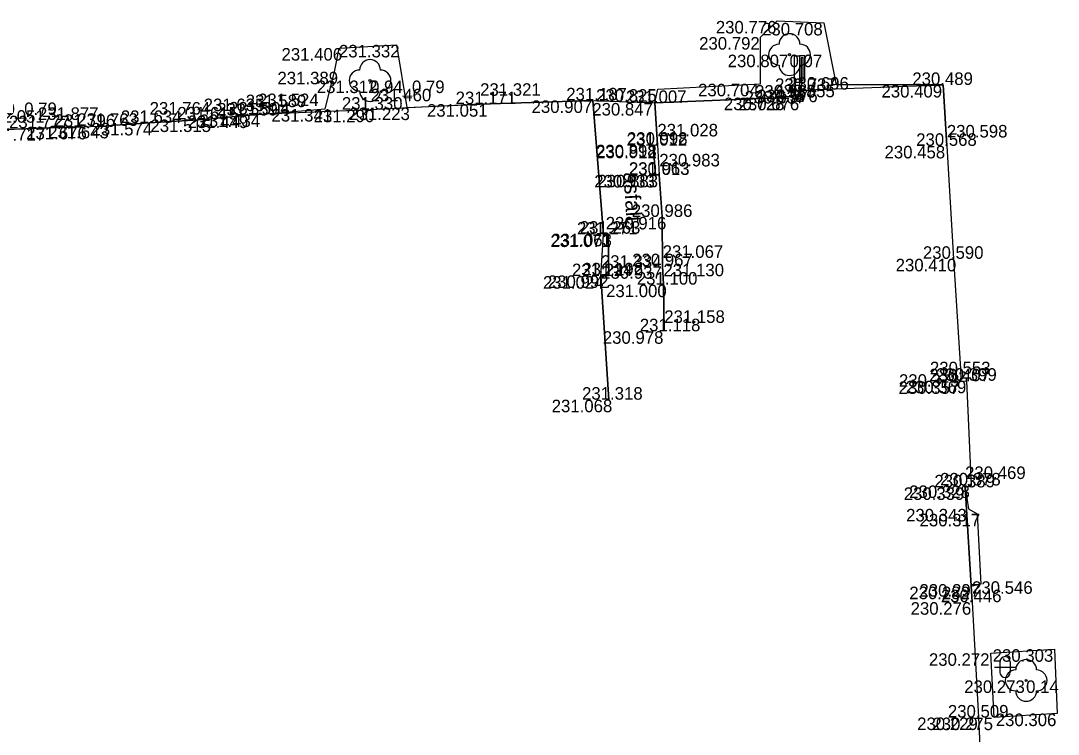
# Model space of a CAD drawing. Extents: x -599516 to -599132, y -1163668 to -1163119.
# Drawn here: x -599461.53 to -599436.71, y -1163193.09 to -1163176.01 of the extents above; entities that cross this region are included whole.
import ezdxf

# ---------------------------------------------------------------- set-up
doc = ezdxf.new("R2010")
doc.units = 0
for name, color, linetype in [('Bod-oznac1', 7, 'Continuous'), ('Bod-oznac2', 7, 'Continuous'), ('Bod-oznac3', 7, 'Continuous'), ('Bod-vyska1', 7, 'Continuous'), ('Bod-vyska2', 7, 'Continuous'), ('Bod-vyska3', 7, 'Continuous'), ('Z_cela-hrobu-dolni-linie', 7, 'Continuous'), ('Z_cela-hrobu-horni-linie', 7, 'Continuous'), ('Z_chodnik', 7, 'Continuous'), ('Z_komunikace', 7, 'Continuous'), ('Z_kultury-znacky', 7, 'Continuous'), ('Z_nove-stromy-prumer-kmene', 7, 'Continuous'), ('Z_obvod-kmene-spodek-ve-vysce1_2m', 7, 'Continuous'), ('Z_popis-budov-povrchu', 7, 'Continuous'), ('Z_stromy-kere', 7, 'Continuous'), ('Z_stromy-nove-vysazene', 7, 'Continuous'), ('Z_znacky-ostatni-orientacni-sloupek', 7, 'Continuous'), ('Z_zpevnene-plochy', 7, 'Continuous')]:
    doc.layers.add(name, color=color, linetype=linetype)

msp = doc.modelspace()

# ---------------------------------------------------------------- linework, layer by layer
at = {"layer": 'Bod-oznac1'}
for p, q in [((-599443.429, -1163176.015), (-599443.429, -1163176.015)), ((-599442.313, -1163176.062), (-599442.313, -1163176.062)), ((-599443.83, -1163176.402), (-599443.83, -1163176.402)), ((-599452.541, -1163176.588), (-599452.541, -1163176.588)), ((-599453.918, -1163176.664), (-599453.918, -1163176.664)), ((-599443.137, -1163176.822), (-599443.137, -1163176.822)), ((-599454.026, -1163177.232), (-599454.026, -1163177.232)), ((-599453.176, -1163177.442), (-599453.176, -1163177.442)), ((-599446.286, -1163177.648), (-599446.286, -1163177.648)), ((-599443.834, -1163177.519), (-599443.834, -1163177.519)), ((-599442.024, -1163177.542), (-599442.024, -1163177.542)), ((-599439.458, -1163177.548), (-599439.458, -1163177.548)), ((-599443.227, -1163177.851), (-599443.227, -1163177.851)), ((-599442.897, -1163177.853), (-599442.897, -1163177.853)), ((-599442.741, -1163177.691), (-599442.741, -1163177.691)), ((-599442.445, -1163177.659), (-599442.445, -1163177.659)), ((-599454.249, -1163178.123), (-599454.249, -1163178.123)), ((-599453.161, -1163178.139), (-599453.161, -1163178.139)), ((-599452.294, -1163178.088), (-599452.294, -1163178.088)), ((-599450.541, -1163178.007), (-599450.541, -1163178.007)), ((-599447.842, -1163177.917), (-599447.842, -1163177.917)), ((-599446.364, -1163177.979), (-599446.364, -1163177.979)), ((-599457.157, -1163178.374), (-599457.157, -1163178.374)), ((-599456.151, -1163178.279), (-599456.151, -1163178.279)), ((-599455.856, -1163178.254), (-599455.856, -1163178.254)), ((-599461.123, -1163178.584), (-599461.123, -1163178.584)), ((-599460.047, -1163178.55), (-599460.047, -1163178.55)), ((-599459.499, -1163178.526), (-599459.499, -1163178.526)), ((-599458.45, -1163178.456), (-599458.45, -1163178.456)), ((-599446.401, -1163179), (-599446.401, -1163179)), ((-599446.299, -1163178.979), (-599446.299, -1163178.979)), ((-599439.372, -1163179.005), (-599439.372, -1163179.005)), ((-599446.342, -1163179.702), (-599446.342, -1163179.702)), ((-599446.254, -1163179.697), (-599446.254, -1163179.697)), ((-599446.183, -1163180.706), (-599446.183, -1163180.706)), ((-599447.586, -1163181.127), (-599447.586, -1163181.127)), ((-599447.474, -1163181.108), (-599447.474, -1163181.108)), ((-599439.212, -1163181.709), (-599439.212, -1163181.709)), ((-599447.463, -1163182.106), (-599447.463, -1163182.106)), ((-599446.173, -1163181.886), (-599446.173, -1163181.886)), ((-599447.65, -1163182.124), (-599447.65, -1163182.124)), ((-599446.155, -1163182.327), (-599446.155, -1163182.327)), ((-599446.135, -1163183.443), (-599446.135, -1163183.443)), ((-599439.037, -1163184.472), (-599439.037, -1163184.472)), ((-599439.047, -1163184.642), (-599439.047, -1163184.642)), ((-599438.9, -1163184.628), (-599438.9, -1163184.628)), ((-599447.465, -1163185.081), (-599447.465, -1163185.081)), ((-599438.936, -1163187.18), (-599438.936, -1163187.18)), ((-599438.792, -1163187.134), (-599438.792, -1163187.134)), ((-599438.856, -1163187.695), (-599438.856, -1163187.695)), ((-599438.646, -1163187.813), (-599438.646, -1163187.813)), ((-599438.79, -1163189.556), (-599438.79, -1163189.556)), ((-599438.558, -1163189.495), (-599438.558, -1163189.495)), ((-599438.769, -1163189.928), (-599438.769, -1163189.928)), ((-599436.797, -1163191.054), (-599436.797, -1163191.054)), ((-599438.32, -1163191.151), (-599438.32, -1163191.151)), ((-599437.475, -1163191.801), (-599437.475, -1163191.801)), ((-599438.614, -1163192.689), (-599438.614, -1163192.689)), ((-599438.237, -1163192.691), (-599438.237, -1163192.691)), ((-599436.735, -1163192.594), (-599436.735, -1163192.594))]:
    msp.add_line(p, q, dxfattribs=at)
at = {"layer": 'Bod-oznac2'}
for p, q in [((-599439.458, -1163177.548), (-599439.458, -1163177.548)), ((-599443.227, -1163177.851), (-599443.227, -1163177.851)), ((-599442.741, -1163177.691), (-599442.741, -1163177.691)), ((-599442.445, -1163177.659), (-599442.445, -1163177.659)), ((-599453.161, -1163178.139), (-599453.161, -1163178.139)), ((-599450.541, -1163178.007), (-599450.541, -1163178.007)), ((-599447.842, -1163177.917), (-599447.842, -1163177.917)), ((-599446.364, -1163177.979), (-599446.364, -1163177.979)), ((-599457.157, -1163178.374), (-599457.157, -1163178.374)), ((-599456.151, -1163178.279), (-599456.151, -1163178.279)), ((-599455.856, -1163178.254), (-599455.856, -1163178.254)), ((-599461.123, -1163178.584), (-599461.123, -1163178.584)), ((-599460.047, -1163178.55), (-599460.047, -1163178.55)), ((-599459.499, -1163178.526), (-599459.499, -1163178.526)), ((-599458.45, -1163178.456), (-599458.45, -1163178.456)), ((-599446.401, -1163179), (-599446.401, -1163179)), ((-599446.299, -1163178.979), (-599446.299, -1163178.979)), ((-599439.372, -1163179.005), (-599439.372, -1163179.005)), ((-599446.342, -1163179.702), (-599446.342, -1163179.702)), ((-599446.254, -1163179.697), (-599446.254, -1163179.697)), ((-599446.183, -1163180.706), (-599446.183, -1163180.706)), ((-599447.586, -1163181.127), (-599447.586, -1163181.127)), ((-599447.474, -1163181.108), (-599447.474, -1163181.108)), ((-599439.212, -1163181.709), (-599439.212, -1163181.709)), ((-599447.463, -1163182.106), (-599447.463, -1163182.106)), ((-599446.173, -1163181.886), (-599446.173, -1163181.886)), ((-599447.65, -1163182.124), (-599447.65, -1163182.124)), ((-599446.155, -1163182.327), (-599446.155, -1163182.327)), ((-599446.135, -1163183.443), (-599446.135, -1163183.443)), ((-599439.037, -1163184.472), (-599439.037, -1163184.472)), ((-599439.047, -1163184.642), (-599439.047, -1163184.642)), ((-599438.9, -1163184.628), (-599438.9, -1163184.628)), ((-599447.465, -1163185.081), (-599447.465, -1163185.081)), ((-599438.936, -1163187.18), (-599438.936, -1163187.18)), ((-599438.792, -1163187.134), (-599438.792, -1163187.134)), ((-599438.769, -1163189.928), (-599438.769, -1163189.928)), ((-599438.614, -1163192.689), (-599438.614, -1163192.689))]:
    msp.add_line(p, q, dxfattribs=at)
at = {"layer": 'Bod-oznac3'}
for p, q in [((-599453.161, -1163178.139), (-599453.161, -1163178.139)), ((-599450.541, -1163178.007), (-599450.541, -1163178.007)), ((-599457.157, -1163178.374), (-599457.157, -1163178.374)), ((-599456.151, -1163178.279), (-599456.151, -1163178.279)), ((-599455.856, -1163178.254), (-599455.856, -1163178.254)), ((-599461.123, -1163178.584), (-599461.123, -1163178.584)), ((-599458.45, -1163178.456), (-599458.45, -1163178.456)), ((-599446.299, -1163178.979), (-599446.299, -1163178.979)), ((-599439.372, -1163179.005), (-599439.372, -1163179.005)), ((-599446.254, -1163179.697), (-599446.254, -1163179.697)), ((-599446.173, -1163181.886), (-599446.173, -1163181.886)), ((-599447.65, -1163182.124), (-599447.65, -1163182.124)), ((-599446.155, -1163182.327), (-599446.155, -1163182.327)), ((-599446.135, -1163183.443), (-599446.135, -1163183.443)), ((-599438.936, -1163187.18), (-599438.936, -1163187.18)), ((-599438.769, -1163189.928), (-599438.769, -1163189.928))]:
    msp.add_line(p, q, dxfattribs=at)
at = {"layer": 'Z_cela-hrobu-dolni-linie'}
for p, q in [((-599446.364, -1163177.979), (-599443.227, -1163177.851)), ((-599446.299, -1163178.979), (-599446.254, -1163179.697)), ((-599438.769, -1163189.928), (-599438.936, -1163187.18))]:
    msp.add_line(p, q, dxfattribs=at)
for points in [[(-599442.741, -1163177.691), (-599442.445, -1163177.659), (-599439.458, -1163177.548)], [(-599450.541, -1163178.007), (-599453.161, -1163178.139), (-599455.856, -1163178.254)], [(-599461.123, -1163178.584), (-599462.413, -1163178.651), (-599465.108, -1163178.83)]]:
    msp.add_lwpolyline(points, dxfattribs=at)
at = {"layer": 'Z_cela-hrobu-horni-linie'}
msp.add_line((-599442.445, -1163177.659), (-599442.741, -1163177.691), dxfattribs=at)
for points in [[(-599442.445, -1163177.659), (-599439.458, -1163177.548), (-599439.372, -1163179.005), (-599439.372, -1163179.005), (-599439.212, -1163181.709), (-599439.037, -1163184.472)], [(-599443.227, -1163177.851), (-599446.364, -1163177.979), (-599446.299, -1163178.979), (-599446.299, -1163178.979), (-599446.254, -1163179.697), (-599446.254, -1163179.697), (-599446.183, -1163180.706), (-599446.173, -1163181.886), (-599446.173, -1163181.886), (-599446.155, -1163182.327), (-599446.155, -1163182.327), (-599446.135, -1163183.443), (-599446.135, -1163183.443)], [(-599447.465, -1163185.081), (-599447.65, -1163182.124), (-599447.65, -1163182.124), (-599447.586, -1163181.127), (-599447.842, -1163177.917), (-599450.541, -1163178.007), (-599450.541, -1163178.007), (-599453.161, -1163178.139), (-599453.161, -1163178.139), (-599455.856, -1163178.254), (-599455.856, -1163178.254), (-599456.151, -1163178.279), (-599456.151, -1163178.279), (-599457.157, -1163178.374), (-599457.157, -1163178.374), (-599458.45, -1163178.456), (-599458.45, -1163178.456), (-599459.499, -1163178.526)], [(-599460.047, -1163178.55), (-599461.123, -1163178.584), (-599461.123, -1163178.584), (-599462.413, -1163178.651), (-599462.413, -1163178.651), (-599465.108, -1163178.83), (-599465.108, -1163178.83), (-599466.463, -1163178.916), (-599466.463, -1163178.916), (-599467.88, -1163179.003), (-599467.744, -1163182.204)], [(-599439.047, -1163184.642), (-599438.9, -1163184.628), (-599438.792, -1163187.134), (-599438.936, -1163187.18), (-599438.936, -1163187.18), (-599438.769, -1163189.928), (-599438.769, -1163189.928), (-599438.614, -1163192.689), (-599438.489, -1163195.404), (-599438.29, -1163195.403), (-599438.248, -1163196.994), (-599438.356, -1163196.998), (-599438.26, -1163199.695), (-599438.116, -1163202.206), (-599438.056, -1163203.811), (-599437.887, -1163206.477), (-599440.839, -1163206.671)]]:
    msp.add_lwpolyline(points, dxfattribs=at)
at = {"layer": 'Z_chodnik'}
for points in [[(-599447.842, -1163177.917), (-599447.586, -1163181.127), (-599447.474, -1163181.108), (-599447.463, -1163182.106), (-599447.65, -1163182.124), (-599447.465, -1163185.081)], [(-599446.135, -1163183.443), (-599446.155, -1163182.327), (-599446.173, -1163181.886), (-599446.183, -1163180.706), (-599446.254, -1163179.697), (-599446.342, -1163179.702), (-599446.401, -1163179), (-599446.299, -1163178.979), (-599446.364, -1163177.979)]]:
    msp.add_lwpolyline(points, dxfattribs=at)
at = {"layer": 'Z_komunikace'}
for p, q in [((-599439.458, -1163177.548), (-599442.024, -1163177.542)), ((-599439.372, -1163179.005), (-599439.458, -1163177.548))]:
    msp.add_line(p, q, dxfattribs=at)
for points in [[(-599461.822, -1163178.602), (-599461.123, -1163178.584), (-599460.047, -1163178.55), (-599459.499, -1163178.526), (-599458.45, -1163178.456), (-599457.157, -1163178.374), (-599456.151, -1163178.279), (-599455.856, -1163178.254), (-599454.249, -1163178.123), (-599454.026, -1163177.232), (-599453.918, -1163176.664), (-599452.541, -1163176.588), (-599452.294, -1163178.088), (-599450.541, -1163178.007), (-599450.541, -1163178.007), (-599447.842, -1163177.917), (-599446.364, -1163177.979), (-599446.286, -1163177.648), (-599443.834, -1163177.519), (-599443.83, -1163176.402), (-599443.429, -1163176.015), (-599442.313, -1163176.062), (-599442.024, -1163177.542)], [(-599439.372, -1163179.005), (-599439.212, -1163181.709), (-599439.037, -1163184.472), (-599439.047, -1163184.642), (-599438.9, -1163184.628), (-599438.792, -1163187.134), (-599438.936, -1163187.18), (-599438.856, -1163187.695), (-599438.646, -1163187.813), (-599438.558, -1163189.495), (-599438.79, -1163189.556), (-599438.769, -1163189.928), (-599438.614, -1163192.689), (-599438.567, -1163193.701)], [(-599438.32, -1163191.151), (-599436.797, -1163191.054), (-599436.735, -1163192.594), (-599438.237, -1163192.691), (-599438.32, -1163191.151)]]:
    msp.add_lwpolyline(points, dxfattribs=at)
at = {"layer": 'Z_kultury-znacky'}
for p, q in [((-599438.228, -1163191.481), (-599437.728, -1163191.481)), ((-599438.103, -1163191.356), (-599438.103, -1163191.606)), ((-599437.853, -1163191.356), (-599437.853, -1163191.606))]:
    msp.add_line(p, q, dxfattribs=at)
for centre, start, end in [((-599437.978, -1163191.356), 0, 180), ((-599437.978, -1163191.606), 180, 0)]:
    msp.add_arc(centre, 0.125, start, end, dxfattribs=at)
at = {"layer": 'Z_stromy-kere'}
msp.add_circle((-599453.176, -1163177.442), 0.025, dxfattribs=at)
for centre, start, end in [((-599453.176, -1163177.192), 0, 180), ((-599453.426, -1163177.442), 90, 270), ((-599452.926, -1163177.442), 270, 90), ((-599453.176, -1163177.692), 180, 0)]:
    msp.add_arc(centre, 0.25, start, end, dxfattribs=at)
at = {"layer": 'Z_stromy-nove-vysazene'}
for centre in [(-599443.137, -1163176.822), (-599437.475, -1163191.801)]:
    msp.add_circle(centre, 0.025, dxfattribs=at)
for centre, start, end in [((-599443.137, -1163176.572), 0, 180), ((-599443.387, -1163176.822), 90, 270), ((-599442.887, -1163176.822), 270, 90), ((-599443.137, -1163177.072), 180, 0), ((-599437.475, -1163191.551), 0, 180), ((-599437.725, -1163191.801), 90, 270), ((-599437.225, -1163191.801), 270, 90), ((-599437.475, -1163192.051), 180, 0)]:
    msp.add_arc(centre, 0.25, start, end, dxfattribs=at)
at = {"layer": 'Z_znacky-ostatni-orientacni-sloupek'}
for p, q in [((-599443.022, -1163176.853), (-599443.022, -1163177.478)), ((-599443.022, -1163176.853), (-599442.897, -1163176.853)), ((-599443.022, -1163177.478), (-599442.897, -1163177.478)), ((-599442.897, -1163177.478), (-599442.897, -1163177.753))]:
    msp.add_line(p, q, dxfattribs=at)
for points in [[(-599442.897, -1163177.478), (-599442.772, -1163177.478), (-599442.772, -1163176.853), (-599442.897, -1163176.853)], [(-599442.855, -1163177.436), (-599442.814, -1163177.436), (-599442.814, -1163176.896), (-599442.855, -1163176.896)]]:
    msp.add_lwpolyline(points, close=True, dxfattribs=at)
for radius in [0.1, 0.065, 0.03]:
    msp.add_circle((-599442.897, -1163177.853), radius, dxfattribs=at)
at = {"layer": 'Z_zpevnene-plochy'}
for points in [[(-599446.299, -1163178.979), (-599446.401, -1163179), (-599446.342, -1163179.702), (-599446.254, -1163179.697)], [(-599447.65, -1163182.124), (-599447.463, -1163182.106), (-599447.474, -1163181.108), (-599447.586, -1163181.127)]]:
    msp.add_lwpolyline(points, dxfattribs=at)

# ---------------------------------------------------------------- texts
at = {"layer": 'Bod-vyska1'}
for s, p in [('230.776', (-599444.901, -1163176.315)), ('230.708', (-599443.793, -1163176.362)), ('230.792', (-599445.3, -1163176.702)), ('231.406', (-599455.294, -1163176.964)), ('231.332', (-599453.919, -1163176.888)), ('230.807', (-599444.617, -1163177.122)), ('231.389', (-599455.392, -1163177.532)), ('231.312', (-599454.45, -1163177.742)), ('230.825', (-599447.766, -1163177.948)), ('230.704', (-599445.325, -1163177.819)), ('230.555', (-599443.504, -1163177.842)), ('230.409', (-599440.936, -1163177.848)), ('230.728', (-599444.708, -1163178.151)), ('230.676', (-599444.356, -1163178.153)), ('230.637', (-599444.211, -1163177.991)), ('230.576', (-599443.915, -1163177.959)), ('231.341', (-599455.534, -1163178.423)), ('231.290', (-599454.525, -1163178.439)), ('231.223', (-599453.672, -1163178.388)), ('231.051', (-599451.813, -1163178.307)), ('230.907', (-599449.31, -1163178.217)), ('230.847', (-599447.857, -1163178.279)), ('231.515', (-599458.431, -1163178.674)), ('231.449', (-599457.54, -1163178.579)), ('231.434', (-599457.256, -1163178.554)), ('231.717', (-599462.4, -1163178.884)), ('231.676', (-599461.404, -1163178.85)), ('231.643', (-599460.877, -1163178.826)), ('231.574', (-599459.841, -1163178.756)), ('230.898', (-599447.767, -1163179.279)), ('230.912', (-599447.765, -1163179.3)), ('230.458', (-599440.863, -1163179.305)), ('230.933', (-599447.81, -1163180.002)), ('230.883', (-599447.734, -1163179.997)), ('230.916', (-599447.536, -1163181.006)), ('231.071', (-599448.86, -1163181.427)), ('231.063', (-599448.838, -1163181.408)), ('230.410', (-599440.597, -1163182.009)), ('231.024', (-599449.037, -1163182.424)), ('230.992', (-599448.92, -1163182.406)), ('230.937', (-599447.643, -1163182.186)), ('231.000', (-599447.527, -1163182.627)), ('230.978', (-599447.605, -1163183.743)), ('230.373', (-599440.518, -1163184.772)), ('230.357', (-599440.528, -1163184.942)), ('230.369', (-599440.357, -1163184.928)), ('231.068', (-599448.829, -1163185.381)), ('230.339', (-599440.404, -1163187.48)), ('230.328', (-599440.272, -1163187.434)), ('230.343', (-599440.347, -1163187.995)), ('230.317', (-599440.024, -1163188.113)), ('230.282', (-599440.27, -1163189.856)), ('230.297', (-599440.028, -1163189.795)), ('230.276', (-599440.239, -1163190.228)), ('230.303', (-599438.275, -1163191.354)), ('230.272', (-599439.801, -1163191.451)), ('230.273', (-599438.956, -1163192.101)), ('230.229', (-599440.082, -1163192.989)), ('230.275', (-599439.718, -1163192.991)), ('230.306', (-599438.201, -1163192.894))]:
    msp.add_text(s, height=0.3, dxfattribs=at).set_placement(p)
at = {"layer": 'Bod-vyska2'}
for s, p in [('230.737', (-599443.483, -1163177.691)), ('230.696', (-599443.168, -1163177.659)), ('230.489', (-599440.198, -1163177.548)), ('231.187', (-599448.48, -1163177.917)), ('230.988', (-599443.961, -1163177.851)), ('231.330', (-599453.849, -1163178.139)), ('231.171', (-599451.127, -1163178.007)), ('231.007', (-599447.052, -1163177.979)), ('231.615', (-599457.788, -1163178.374)), ('231.559', (-599456.834, -1163178.279)), ('231.504', (-599456.55, -1163178.254)), ('231.777', (-599461.815, -1163178.584)), ('231.796', (-599460.725, -1163178.55)), ('231.763', (-599460.183, -1163178.526)), ('231.634', (-599459.139, -1163178.456)), ('231.012', (-599447.037, -1163179)), ('230.998', (-599447.027, -1163178.979)), ('230.568', (-599440.106, -1163179.005)), ('230.963', (-599446.982, -1163179.697)), ('231.013', (-599446.978, -1163179.702)), ('230.986', (-599446.911, -1163180.706)), ('231.271', (-599448.224, -1163181.127)), ('231.263', (-599448.157, -1163181.108)), ('230.967', (-599446.902, -1163181.886)), ('230.590', (-599439.945, -1163181.709)), ('231.224', (-599448.344, -1163182.124)), ('231.192', (-599448.094, -1163182.106)), ('231.100', (-599446.79, -1163182.327)), ('231.118', (-599446.72, -1163183.443)), ('230.407', (-599439.792, -1163184.642)), ('230.553', (-599439.777, -1163184.472)), ('230.399', (-599439.628, -1163184.628)), ('231.318', (-599448.102, -1163185.081)), ('230.378', (-599439.533, -1163187.134)), ('230.389', (-599439.67, -1163187.18)), ('230.446', (-599439.514, -1163189.928)), ('230.509', (-599439.347, -1163192.689))]:
    msp.add_text(s, height=0.3, dxfattribs=at).set_placement(p)
at = {"layer": 'Bod-vyska3'}
for s, p in [('231.460', (-599453.161, -1163177.939)), ('231.321', (-599450.541, -1163177.807)), ('231.635', (-599457.157, -1163178.174)), ('231.589', (-599456.151, -1163178.079)), ('231.524', (-599455.856, -1163178.054)), ('232.051', (-599462.413, -1163178.451)), ('231.877', (-599461.123, -1163178.384)), ('231.764', (-599458.45, -1163178.256)), ('231.028', (-599446.299, -1163178.779)), ('230.598', (-599439.372, -1163178.805)), ('230.983', (-599446.254, -1163179.497)), ('231.334', (-599447.65, -1163181.924)), ('231.067', (-599446.173, -1163181.686)), ('231.130', (-599446.155, -1163182.127)), ('231.158', (-599446.135, -1163183.243)), ('230.469', (-599438.936, -1163186.98)), ('230.546', (-599438.769, -1163189.728))]:
    msp.add_text(s, height=0.3, dxfattribs=at).set_placement(p)
at = {"layer": 'Z_nove-stromy-prumer-kmene'}
for s, p in [('0.07', (-599443.137, -1163177.122)), ('0.14', (-599437.475, -1163192.101))]:
    msp.add_text(s, height=0.3, dxfattribs=at).set_placement(p)
at = {"layer": 'Z_obvod-kmene-spodek-ve-vysce1_2m'}
for s, p in [('0.94_0.79', (-599453.176, -1163177.742)), ('1.00_0.79', (-599462.456, -1163178.268))]:
    msp.add_text(s, height=0.3, dxfattribs=at).set_placement(p)
at = {"layer": 'Z_popis-budov-povrchu'}
msp.add_text('asfalt', height=0.375, rotation=273.4503, dxfattribs=at).set_placement((-599447.112, -1163179.643))

doc.saveas('drawing.dxf')
